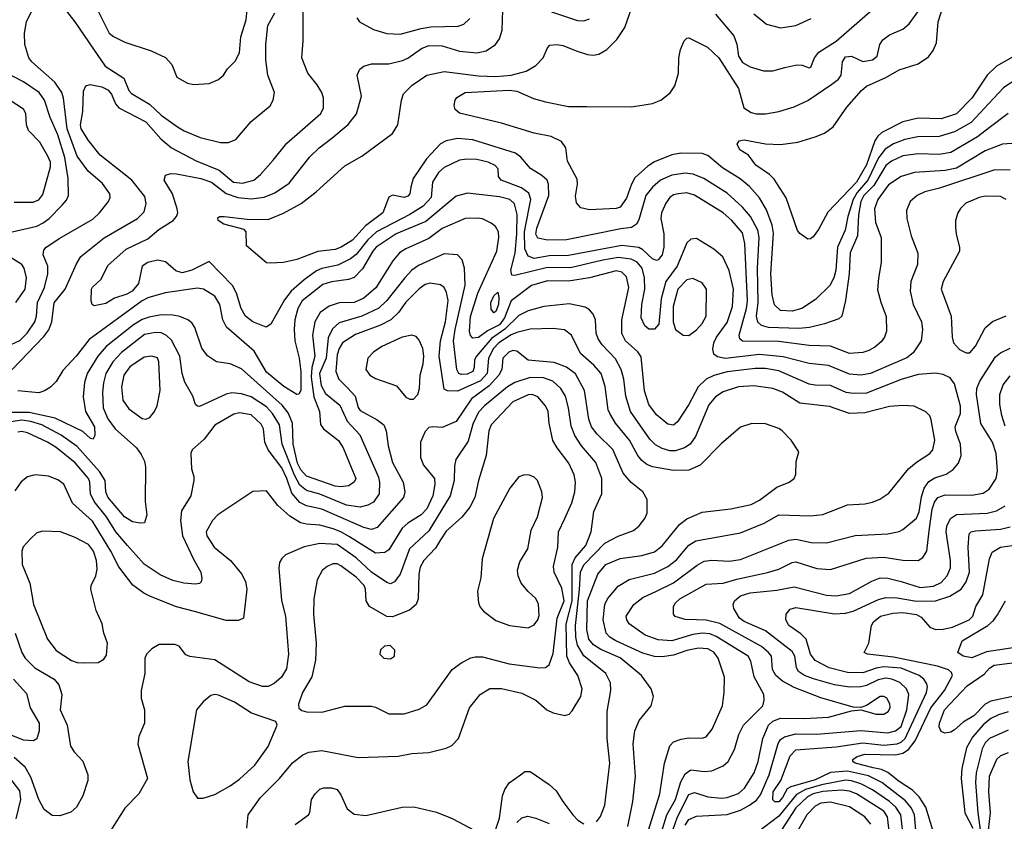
# Model space of a CAD drawing. Extents: x 997026 to 1115308, y 536381 to 619039.
# Tile 435 of 484: x 1089145 to 1094295, y 554691 to 558885. Entities that reach past the tile are written whole.
import ezdxf

# ---------------------------------------------------------------- set-up
doc = ezdxf.new("R2010")
doc.units = 0

msp = doc.modelspace()

# ---------------------------------------------------------------- linework, layer by layer
at = {"layer": '0CON20XD'}
for points in [[(1089033.4, 557156.6), (1089145, 557207.5), (1089184, 557246), (1089223.7, 557305), (1089232.6, 557335), (1089237.1, 557405), (1089274.2, 557485), (1089291.3, 557555), (1089291.3, 557595), (1089268.2, 557655), (1089270.1, 557679.9), (1089283.5, 557695), (1089355, 557743.2), (1089527.5, 557842.5), (1089562.1, 557875), (1089610, 557935), (1089617.9, 557955), (1089615.4, 557975), (1089577.8, 558027.8), (1089502.6, 558092.6), (1089445, 558172.1), (1089392.7, 558315), (1089373.7, 558475), (1089365.2, 558505.2), (1089328.3, 558558.3), (1089208.2, 558665), (1089192.9, 558685), (1089171.5, 558755), (1089169.5, 558815), (1089179.5, 558875), (1089235, 558984)], [(1089105.5, 557055), (1089271.4, 557228.6), (1089296.7, 557263.3), (1089313.4, 557305), (1089325, 557404.3), (1089383.2, 557475), (1089442, 557608), (1089465, 557645.6), (1089586.7, 557743.3), (1089760.8, 557845), (1089795, 557880), (1089806.2, 557923.8), (1089799.9, 557959.9), (1089731.8, 558045), (1089688.7, 558078.7), (1089566.3, 558176.3), (1089505, 558252.9), (1089466.6, 558315), (1089463.6, 558335), (1089474.3, 558405), (1089478.8, 558511.2), (1089491.4, 558538.6), (1089513.1, 558546.9), (1089575, 558533.7), (1089605, 558518.8), (1089624.2, 558495), (1089645.6, 558445.6), (1089663.6, 558425), (1089805, 558350.5), (1089882.5, 558262.5), (1089939.6, 558215), (1090066.9, 558146.9), (1090187.5, 558097.5), (1090262.2, 558035), (1090310.4, 558029.6), (1090369.4, 558045), (1090404.5, 558075), (1090469.7, 558150.2), (1090541.2, 558238.8), (1090720.5, 558395), (1090733.6, 558425), (1090734.5, 558475), (1090725.3, 558505.3), (1090701.5, 558545), (1090652.2, 558605), (1090620.5, 558685), (1090626.9, 558775), (1090627.1, 558955)], [(1089370.9, 558955), (1089432.7, 558875), (1089530.5, 558730.5), (1089591.7, 558641.7), (1089689.1, 558579.1), (1089716.2, 558515), (1089729.4, 558499.4), (1089824, 558444), (1089885, 558386.2), (1089970.6, 558325), (1090005, 558303.1), (1090088.3, 558268.3), (1090195, 558243.3), (1090237.6, 558242.4), (1090275, 558259.2), (1090355, 558352.9), (1090454, 558435), (1090470.8, 558465), (1090477.1, 558505), (1090442.9, 558595), (1090431.8, 558675), (1090431.4, 558755), (1090442.2, 558855), (1090479.4, 558920.6)], [(1089550.5, 558940.5), (1089613.5, 558815), (1089635, 558796.7), (1089695, 558767.8), (1089832, 558722), (1089907.8, 558687.8), (1089941.3, 558651.3), (1089967.1, 558585), (1090022.6, 558552.6), (1090055, 558546.9), (1090135, 558550.8), (1090185, 558572), (1090211.2, 558595), (1090231.2, 558628.8), (1090271.7, 558668.3), (1090295, 558712.5), (1090300.8, 558795), (1090328.9, 558885), (1090335.7, 558955)], [(1094315, 558394.6), (1094215, 558319.1), (1094155, 558272.9), (1094015, 558190), (1093955, 558179.5), (1093845, 558183.3), (1093765, 558172.5), (1093705, 558145.7), (1093675, 558122.7), (1093611.8, 558018.2), (1093560.6, 557965), (1093545.1, 557934.9), (1093533.1, 557865), (1093527.4, 557755), (1093488.4, 557665), (1093482.8, 557555), (1093464, 557416), (1093445.8, 557335), (1093428.9, 557321.1), (1093355, 557294.6), (1093275.2, 557274.8), (1093220.2, 557270.2), (1093061.2, 557275), (1093025.2, 557285.2), (1093005, 557303.6), (1092998.8, 557335), (1093007.5, 557405), (1093003.5, 557585), (1093012.6, 557745), (1093005.2, 557785), (1092967.6, 557855), (1092925.9, 557905), (1092845, 557978.1), (1092722.5, 558055), (1092667.8, 558077.8), (1092625, 558082.5), (1092555, 558072.2), (1092497.3, 558045), (1092455, 558009.6), (1092419.5, 557965), (1092382.4, 557837.6), (1092370.5, 557815), (1092345, 557797.9), (1092289.6, 557790.4), (1092005, 557734.3), (1091905, 557731.1), (1091855, 557741.5), (1091845, 557762.5), (1091848.9, 557795), (1091913.2, 557965), (1091911.5, 558025), (1091903.8, 558045), (1091875, 558070.4), (1091816.4, 558106.4), (1091766.8, 558166.8), (1091737.7, 558187.7), (1091515, 558257.5), (1091435, 558264), (1091375, 558250.8), (1091345, 558235.5), (1091272.3, 558157.7), (1091203.4, 558055), (1091190.2, 558009.8), (1091185.5, 557975), (1091175, 557961.5), (1091155, 557955.5), (1091095, 557967.7), (1091075, 557956.4), (1091044.7, 557875), (1090952.9, 557807.2), (1090885, 557732.3), (1090825.5, 557695), (1090795, 557682.7), (1090705, 557672.1), (1090595, 557631.2), (1090525, 557615.7), (1090455, 557611.2), (1090435, 557613.8), (1090331.7, 557701.7), (1090330, 557775), (1090318.3, 557788.3), (1090212.5, 557815), (1090182.5, 557835), (1090181.7, 557848.3), (1090190, 557855), (1090214.1, 557855.9), (1090335, 557842), (1090445, 557840.8), (1090525, 557872.9), (1090617.1, 557922.9), (1090695, 557985.5), (1090845, 558121.1), (1090935, 558171.5), (1091095, 558289.5), (1091121.8, 558335), (1091142.3, 558465), (1091152.9, 558497.1), (1091197.2, 558542.8), (1091274.2, 558595.8), (1091365, 558614.6), (1091545, 558591), (1091635, 558588.4), (1091715.6, 558594.4), (1091793.3, 558616.7), (1091844, 558645), (1091882, 558685), (1091905, 558737.5), (1091918.3, 558751.7), (1091954.2, 558755.8), (1091985, 558750), (1092060.9, 558720.9), (1092115, 558702.5), (1092145, 558700), (1092174.1, 558705.9), (1092215, 558728.8), (1092267.9, 558782.1), (1092309.4, 558845), (1092348.8, 558955)], [(1090776.7, 558265), (1090863.3, 558336.7), (1090906.9, 558393.1), (1090931.9, 558485), (1090910.6, 558595), (1090923.8, 558626.2), (1090945, 558642.9), (1090985.4, 558654.6), (1091075, 558654.7), (1091147.8, 558672.2), (1091175.2, 558684.8), (1091245.6, 558735), (1091285, 558750.9), (1091355, 558748.2), (1091445, 558720), (1091535, 558712.1), (1091585, 558722.7), (1091632.9, 558755), (1091653.9, 558786.1), (1091668.8, 558831.2), (1091671.2, 558935)], [(1094211.8, 558445), (1094121.9, 558348.1), (1094035, 558298.6), (1093955, 558274.3), (1093843.3, 558273.3), (1093775, 558258.8), (1093715, 558236.5), (1093671.9, 558208.1), (1093637, 558163), (1093580.5, 558045), (1093525, 557980.4), (1093504.9, 557945), (1093476.2, 557855), (1093462.8, 557785), (1093423, 557695), (1093414.1, 557575), (1093403, 557535), (1093382.8, 557495), (1093307.8, 557422.2), (1093235.6, 557374.4), (1093185, 557360), (1093125, 557363.2), (1093093.2, 557393.2), (1093081.1, 557445), (1093073.6, 557555), (1093087.9, 557767.9), (1093080.5, 557810.5), (1093050.9, 557890.9), (1093013.6, 557953.6), (1092962.9, 558012.9), (1092913, 558053), (1092821.1, 558111.1), (1092745, 558174.6), (1092715, 558185.4), (1092603.5, 558186.5), (1092555, 558178), (1092465, 558142.2), (1092430.5, 558119.5), (1092362.6, 558057.4), (1092344.7, 558025), (1092318.7, 557951.3), (1092285, 557905.3), (1092265, 557897.6), (1092125, 557890.9), (1092080.5, 557900.5), (1092056.8, 557926.8), (1092051.7, 557961.7), (1092062.5, 558025), (1092060.7, 558050.7), (1092010, 558145), (1092001.5, 558215), (1091978.4, 558248.4), (1091925, 558273.5), (1091835, 558291.7), (1091664.7, 558344.7), (1091445, 558396.7), (1091422.9, 558415), (1091417, 558437), (1091421.9, 558465), (1091431.4, 558478.6), (1091474.7, 558505.3), (1091705, 558516.6), (1091745, 558510.6), (1091832.8, 558472.8), (1091895, 558455.2), (1092015, 558430.9), (1092111.4, 558431.4), (1092345, 558429.3), (1092455, 558447.1), (1092498.9, 558465), (1092546.4, 558503.6), (1092570.9, 558539.1), (1092591.2, 558605), (1092592.9, 558685), (1092601.4, 558728.6), (1092620.8, 558775), (1092635, 558788.8), (1092645, 558790), (1092742, 558742), (1092802.5, 558685), (1092905.4, 558525), (1092933.1, 558425), (1092970.5, 558400.5), (1092996.3, 558393.7), (1093045, 558393.1), (1093115, 558405.4), (1093195, 558430), (1093267.6, 558462.4), (1093392.5, 558547.5), (1093427.1, 558575), (1093441.5, 558595), (1093449.2, 558665), (1093465, 558690.4), (1093495, 558695.4), (1093555, 558666.9), (1093605, 558676.2), (1093629.4, 558695), (1093643.1, 558755), (1093660.2, 558779.8), (1093695, 558805.4), (1093764.2, 558835.8), (1093796.8, 558863.2), (1093856.5, 558945)], [(1091927.1, 558927.1), (1092061.8, 558881.8), (1092095, 558878.8), (1092125, 558889.7)], [(1092783.5, 558915), (1092880.1, 558800.1), (1092896.7, 558756.7), (1092905.3, 558695), (1092925, 558661.1), (1092965, 558638.9), (1093035, 558617.1), (1093085, 558617.1), (1093147.5, 558635), (1093208.9, 558648.9), (1093237.4, 558647.4), (1093275, 558633.8), (1093282.3, 558637.7), (1093301.8, 558685), (1093325.2, 558714.8), (1093415, 558772.8), (1093605, 558938.6)], [(1094375, 558710), (1094255, 558642.5), (1094205.2, 558594.8), (1094125.9, 558475), (1094045, 558392.3), (1093965, 558366.1), (1093845, 558370.3), (1093765, 558351.8), (1093654.8, 558295.2), (1093633.3, 558276.7), (1093618.4, 558251.6), (1093575, 558125.9), (1093521.4, 558035), (1093372.5, 557877.5), (1093323.1, 557786.9), (1093295, 557748.8), (1093281.7, 557738.3), (1093266.4, 557736.4), (1093225, 557766.2), (1093212.6, 557782.6), (1093153.2, 557953.2), (1093091.6, 558051.6), (1093066.1, 558076.1), (1092995.5, 558125), (1092956.7, 558176.7), (1092911.9, 558205), (1092896.9, 558235), (1092908.8, 558251.2), (1092935, 558256.2), (1093045, 558236.4), (1093125, 558232.5), (1093215.3, 558244.7), (1093305, 558272.5), (1093355, 558292.2), (1093400.6, 558325), (1093471.9, 558428.1), (1093548.5, 558515), (1093575, 558537.1), (1093675, 558582.3), (1093745, 558622.2), (1093845.2, 558654.8), (1093898.7, 558691.3), (1093922.3, 558725), (1093939.6, 558765), (1093948.8, 558875), (1093975, 558955.6)], [(1092985, 558915.5), (1093051.7, 558861.7), (1093125, 558842.5), (1093205, 558854.5), (1093285, 558892.2)], [(1090907.5, 558895), (1090922, 558875), (1090995, 558834.4), (1091065, 558812.7), (1091135, 558810.4), (1091245, 558840.2), (1091295, 558847.6), (1091438.5, 558851.5), (1091467.6, 558862.4), (1091499.1, 558890.9)], [(1089105, 557775.6), (1089235, 557805.9), (1089268.1, 557821.9), (1089298.8, 557845), (1089366.7, 557915), (1089388.8, 557941.2), (1089399.5, 557965), (1089398.2, 558055), (1089381.3, 558165), (1089345, 558283.6), (1089304.3, 558374.3), (1089274.8, 558464.8), (1089246.1, 558505), (1089165, 558560.8), (1089063.2, 558613.2)], [(1094335, 558558), (1094290.7, 558529.3), (1094211.8, 558445)], [(1089115, 557930), (1089215, 557930.4), (1089245, 557943.2), (1089265, 557971.4), (1089306, 558115), (1089305, 558140), (1089292.1, 558172.1), (1089249.5, 558245), (1089191.5, 558305), (1089180, 558335), (1089176.7, 558395), (1089165, 558417.1), (1089095, 558462.5)], [(1094385, 558240.9), (1094285, 558233.3), (1094195, 558200), (1094045, 558109), (1093985, 558096.7), (1093825, 558086.2), (1093755, 558064.7), (1093689.3, 558020.7), (1093634.1, 557945), (1093616, 557895), (1093621.2, 557825), (1093650.5, 557745), (1093650.5, 557615), (1093636.1, 557533.9), (1093632.2, 557472.2), (1093648.3, 557408.3), (1093676.8, 557333.2), (1093678.5, 557255), (1093668.9, 557225), (1093650.2, 557199.8), (1093618, 557172), (1093585.8, 557154.2), (1093555, 557143.9), (1093485, 557138.8), (1093385, 557177.5), (1093275, 557180.6), (1093115, 557202), (1092925, 557203.5), (1092911.2, 557215), (1092908, 557235), (1092946, 557374), (1092951.9, 557415), (1092938.3, 557715), (1092925, 557770.5), (1092868.9, 557835), (1092825, 557875.3), (1092675, 557966.6), (1092635, 557980), (1092590, 557975), (1092565, 557968.7), (1092544.6, 557955), (1092523.8, 557925), (1092501.2, 557875), (1092498.5, 557845), (1092513.5, 557765), (1092514.8, 557695.2), (1092505, 557655.6), (1092485, 557629.1), (1092475, 557626.2), (1092455, 557634), (1092405, 557681.4), (1092383.9, 557693.9), (1092295, 557704.8), (1092015, 557652.5), (1091915, 557650.3), (1091835, 557636.8), (1091805, 557648.9), (1091786.4, 557686.4), (1091785.5, 557775), (1091807.3, 557892.7), (1091818.7, 557945), (1091808.2, 557978.2), (1091769.5, 558005), (1091663.1, 558045), (1091649.4, 558065), (1091646.7, 558105), (1091632.6, 558122.6), (1091595, 558139.6), (1091535, 558154), (1091483.6, 558156.4), (1091445, 558150.4), (1091365, 558112.2), (1091334.6, 558085.4), (1091304.3, 558035), (1091296.2, 557955), (1091255, 557909.8), (1091185.5, 557865.5), (1091011.7, 557775), (1090965, 557732.8), (1090905, 557657), (1090875.6, 557634.4), (1090809.6, 557600.4), (1090725, 557583.5), (1090698, 557572), (1090632.7, 557525), (1090564.7, 557465), (1090529.8, 557420.2), (1090457.7, 557292.3), (1090434.1, 557275.9), (1090365, 557303.8), (1090325.4, 557335), (1090303.8, 557373.8), (1090278.8, 557455), (1090258.4, 557495), (1090135, 557620), (1090044.3, 557575), (1089995, 557560.8), (1089961, 557571), (1089908, 557618), (1089865, 557626.5), (1089814.2, 557615), (1089785.5, 557595), (1089765.9, 557505), (1089733.3, 557465), (1089705, 557449.2), (1089640.9, 557429.1), (1089595, 557400), (1089535, 557388), (1089524.5, 557394.5), (1089518.1, 557415), (1089520.6, 557475), (1089525, 557486), (1089571.4, 557528.6), (1089605, 557599.5), (1089701.5, 557685), (1089815, 557738.2), (1089872.2, 557787.8), (1089947.3, 557835), (1089964.6, 557855), (1089971.2, 557875), (1089969.2, 557895), (1089944.7, 557974.7), (1089900, 558045), (1089907.5, 558072.5), (1089935, 558080.6), (1089965, 558079.2), (1090092.9, 558055), (1090148.2, 558035), (1090225, 557975.2), (1090285, 557955.2), (1090355, 557947.4), (1090423.1, 557956.9), (1090479.7, 557980.3), (1090555, 558030.4), (1090662.6, 558167.4), (1090710.5, 558215), (1090776.7, 558265)], [(1094325, 558098.2), (1094245, 558099.3), (1093955.6, 558004.4), (1093880, 557985), (1093838.6, 557965), (1093803.3, 557935), (1093783, 557887), (1093785.4, 557845), (1093808.2, 557755), (1093843.4, 557663.4), (1093840.5, 557605), (1093806.1, 557515), (1093802.5, 557465), (1093818.5, 557395), (1093862.2, 557305), (1093866.9, 557265), (1093859.5, 557205), (1093818.3, 557141.7), (1093785, 557116.8), (1093675, 557068.3), (1093595, 557034.7), (1093545, 557025.2), (1093485, 557030.8), (1093375, 557075.3), (1093275, 557086.9), (1093137.9, 557122.1), (1093015, 557133.8), (1092835, 557113.1), (1092795, 557121.5), (1092775.7, 557135), (1092770.9, 557160.9), (1092774.7, 557195), (1092789.7, 557225), (1092845, 557301.2), (1092873.7, 557385), (1092878.4, 557475), (1092855, 557572.5), (1092821.9, 557645), (1092775, 557684.4), (1092685, 557740), (1092655, 557736.9), (1092635, 557717.1), (1092584.3, 557595), (1092523.7, 557516.3), (1092500.5, 557425), (1092487.5, 557292.5), (1092465, 557265.4), (1092436.4, 557266.4), (1092413.9, 557283.9), (1092395.9, 557325), (1092399.7, 557395), (1092413.9, 557476.1), (1092412.7, 557535), (1092400.9, 557585), (1092375, 557617.2), (1092342.4, 557632.4), (1092275, 557640.6), (1092195, 557627.9), (1092025, 557587.5), (1091905, 557589.2), (1091735, 557547.8), (1091718.3, 557548.3), (1091713.1, 557575), (1091737, 557663), (1091744.9, 557765.1), (1091746.8, 557866.8), (1091732.2, 557922.2), (1091708.1, 557945), (1091655, 557959), (1091487.1, 557977.1), (1091428.3, 557961.7), (1091269.9, 557830.1), (1091114.6, 557765), (1091009.4, 557695), (1090991.6, 557675), (1090937.6, 557582.4), (1090895, 557536.4), (1090865, 557525.9), (1090775.8, 557514.2), (1090730.1, 557499.9), (1090622.1, 557415), (1090600, 557375), (1090584.4, 557315), (1090580.2, 557265), (1090584, 557205), (1090605.8, 557115), (1090615.2, 557045), (1090614.6, 556945.4), (1090605, 556926), (1090595, 556924.4), (1090526.1, 556966.1), (1090435, 557040.4), (1090371.4, 557151.4), (1090226.6, 557276.6), (1090207.8, 557315), (1090192.2, 557395), (1090165, 557438.2), (1090105.8, 557475), (1090075, 557480.9), (1089905, 557455.8), (1089815, 557429.6), (1089785, 557414.3), (1089507.3, 557212.7), (1089440, 557125), (1089369.6, 557050.4), (1089335, 556992.5), (1089305, 556962.9), (1089275, 556943.1), (1089245, 556933.5), (1089135, 556943.6)], [(1094304, 557945), (1094275, 557961.1), (1094195, 557961.5), (1094163.8, 557955), (1094094, 557925), (1094065, 557897.5), (1094051.9, 557875), (1094039.4, 557835), (1094039.1, 557799.1), (1094042.6, 557762.6), (1094061.4, 557695), (1094060.6, 557675), (1093975.8, 557515.8), (1093964.5, 557475), (1094016.8, 557335), (1094022.3, 557225), (1094029.1, 557195), (1094059.8, 557159.8), (1094095, 557141.9)], [(1092501.7, 554635), (1092529.2, 554725), (1092575.4, 554805), (1092602.8, 554897.2), (1092625, 554939.2), (1092655, 554960.4), (1092725, 554952.3), (1092764.7, 554955.3), (1092825, 554980.9), (1092850.5, 555005), (1092882.8, 555067.2), (1092906.9, 555145), (1092931.5, 555195), (1093031.8, 555295), (1093038.2, 555325), (1093036.4, 555355), (1092986.5, 555446.5), (1092968.5, 555528.5), (1092956, 555555), (1092788.2, 555658.2), (1092755, 555671.6), (1092714.8, 555675.2), (1092665, 555668.4), (1092555, 555635.2), (1092485, 555641), (1092416.9, 555665), (1092333.1, 555725), (1092320, 555745), (1092317.8, 555765), (1092357.8, 555825), (1092405, 555862.7), (1092475, 555895.8), (1092565, 555939.2), (1092688.1, 556031.9), (1092725, 556051.8), (1092765, 556058.4), (1092855, 556052.4), (1092915, 556060.3), (1093167.5, 556162.5), (1093205, 556167.3), (1093285, 556149.4), (1093365, 556148), (1093515, 556186), (1093685, 556195.4), (1093745, 556207.3), (1093765, 556217.5), (1093835, 556276.5), (1093849, 556311), (1093861.3, 556388.7), (1093876.5, 556433.5), (1093900.8, 556469.2), (1093931.9, 556488.1), (1093991.7, 556508.3), (1094028.1, 556531.9), (1094055.4, 556564.6), (1094068.9, 556605), (1094065.5, 556665), (1094040.6, 556730.6), (1094037.8, 556755), (1094065.6, 556824.4), (1094066.2, 556863.8), (1094035, 556980), (1094011.7, 557011.7), (1093975, 557028.2), (1093935, 557036.2), (1093845, 557028.2), (1093755, 557003.1), (1093575, 556931), (1093505, 556928.9), (1093468.6, 556935), (1093385, 556971.7), (1093305, 556972.6), (1093275, 556978.8), (1093115, 557047.7), (1093045, 557060.4), (1092991.1, 557061.1), (1092845, 557042.9), (1092775, 557024.3), (1092735, 557005.3), (1092694.2, 556965), (1092645, 556872.5), (1092585, 556780.6), (1092565, 556763.5), (1092535, 556769.5), (1092475, 556817.5), (1092435, 556871.9), (1092413.7, 556943.7), (1092395, 557121.9), (1092378.3, 557148.3), (1092313.2, 557205), (1092294.3, 557244.3), (1092294.2, 557315), (1092330.7, 557485), (1092319.4, 557539.4), (1092295.2, 557565.2), (1092265, 557570.8), (1092124.8, 557535.2), (1092015, 557517), (1091905, 557519.6), (1091822.1, 557495), (1091715, 557413.8), (1091681.3, 557325), (1091655, 557289.3), (1091591.7, 557258.3), (1091545, 557221.9), (1091515, 557218.8), (1091502.5, 557232.5), (1091496.8, 557255), (1091502.5, 557332.5), (1091540.6, 557455), (1091641.1, 557675), (1091651.8, 557745), (1091648.5, 557775), (1091632.8, 557802.8), (1091610.7, 557820.7), (1091565, 557843.5), (1091537, 557847), (1091474.4, 557844.4), (1091355, 557793.6), (1091285, 557741.4), (1091165, 557687.1), (1091131.2, 557665), (1091096, 557624), (1091008.3, 557481.7), (1090945, 557427.8), (1090895, 557405.8), (1090815, 557404.1), (1090762.7, 557387.3), (1090716.5, 557353.5), (1090687.8, 557305), (1090675.8, 557235), (1090688.8, 557125), (1090672, 557065), (1090669.4, 557015), (1090682.8, 556912.8), (1090713.7, 556835), (1090717.6, 556767.6), (1090734.6, 556745), (1090813.1, 556683.1), (1090836.5, 556645), (1090868.4, 556568.4), (1090902.3, 556485), (1090894.5, 556465), (1090865, 556447.2), (1090825, 556440.5), (1090795, 556444), (1090645, 556497.3), (1090615, 556529.4), (1090597.4, 556565), (1090574.4, 556665), (1090571.2, 556775), (1090548.5, 556828.5), (1090518, 556868), (1090305, 557058.2), (1090245, 557084.6), (1090174.5, 557094.5), (1090126.8, 557126.8), (1090097.1, 557167.1), (1090060.5, 557275), (1090045, 557298.6), (1090024.7, 557314.7), (1089983, 557333), (1089945, 557340), (1089885, 557341.4), (1089821.7, 557328.3), (1089785, 557316.2), (1089740.5, 557289.5), (1089597.8, 557175), (1089554.2, 557125), (1089497.1, 557035), (1089483.7, 556986.3), (1089477.1, 556912.9), (1089488.4, 556835), (1089535.8, 556755), (1089538.3, 556711.7), (1089528.7, 556691.3), (1089515, 556694.4), (1089475, 556731.1), (1089330.9, 556800.9), (1089195, 556830.3), (1089095, 556830.5)], [(1092433.7, 554645), (1092493.9, 554835), (1092517.3, 554995), (1092545, 555085.8), (1092565, 555106.9), (1092605, 555120.9), (1092645, 555127.7), (1092715, 555125.6), (1092735, 555132.9), (1092766.3, 555173.7), (1092821.1, 555295), (1092830, 555365), (1092830.9, 555445), (1092798.4, 555545), (1092775, 555575.8), (1092743.7, 555593.7), (1092695, 555596.5), (1092634.3, 555585), (1092565, 555560.2), (1092505, 555551.7), (1092465, 555552.7), (1092405, 555571.4), (1092262.9, 555635), (1092231.2, 555655), (1092212.8, 555675), (1092197.2, 555745), (1092205.3, 555825), (1092219.7, 555855), (1092275, 555921.5), (1092333.3, 555956.7), (1092465, 555990.2), (1092535, 556024.2), (1092580.6, 556059.4), (1092645, 556136.9), (1092681.7, 556158.3), (1092915, 556200), (1093039, 556251), (1093115, 556295.4), (1093279.8, 556290.2), (1093345, 556296.5), (1093475, 556346.5), (1093565, 556351.5), (1093605, 556361.5), (1093643.7, 556376.3), (1093691.1, 556408.9), (1093793.3, 556535), (1093835, 556570), (1093906, 556615), (1093921.4, 556635), (1093931.8, 556685), (1093911.7, 556791.7), (1093905, 556812.5), (1093884.1, 556834.1), (1093823, 556863), (1093765, 556867.5), (1093695, 556861.1), (1093565, 556827.8), (1093485, 556824.1), (1093380.9, 556860.9), (1093225, 556878.5), (1093135, 556936), (1093085, 556956.4), (1092985, 556970.3), (1092905, 556965.3), (1092825, 556938.7), (1092785, 556911.5), (1092749.9, 556870.1), (1092679.4, 556705), (1092652.1, 556665), (1092621.4, 556645), (1092575, 556630.2), (1092545, 556630.2), (1092505, 556641.4), (1092471.2, 556661.2), (1092440.2, 556690.2), (1092339.5, 556835), (1092315.8, 556915), (1092304.7, 557005), (1092290.8, 557055), (1092261, 557111), (1092190.8, 557185), (1092170, 557215), (1092160, 557245), (1092156.5, 557315), (1092144.6, 557344.6), (1092125, 557367.5), (1092102, 557382), (1092019.4, 557399.4), (1091886.7, 557385), (1091805, 557361.6), (1091755, 557337.6), (1091683.2, 557266.8), (1091611.9, 557218.1), (1091534.1, 557125), (1091523.2, 557105), (1091522.3, 557065), (1091514.5, 557045), (1091485, 557030), (1091455, 557028.6), (1091441.5, 557035), (1091430.8, 557055), (1091414.5, 557205), (1091422.6, 557265), (1091475.7, 557495.7), (1091471.2, 557585), (1091458.5, 557628.5), (1091435, 557655.8), (1091365, 557660.4), (1091230.2, 557599.8), (1091195.4, 557575), (1091158.7, 557535), (1091065, 557416), (1091023.5, 557376.5), (1090935, 557334), (1090815, 557298.6), (1090781.5, 557268.5), (1090759, 557221), (1090747.6, 557115), (1090712.9, 557035), (1090721.5, 556971.5), (1090745, 556930.3), (1090818.9, 556868.9), (1090858.2, 556785), (1090923, 556713), (1091021.1, 556491.1), (1091027.6, 556465), (1091024.7, 556405), (1090995, 556360.8), (1090965.8, 556345), (1090925, 556334.7), (1090854.5, 556344.5), (1090715, 556403.4), (1090645, 556422.6), (1090610.6, 556450.6), (1090582.1, 556502.1), (1090517.6, 556665), (1090503.2, 556765), (1090467.7, 556825), (1090435, 556860), (1090355, 556912.3), (1090305, 556927.3), (1090255, 556932.4), (1090225, 556926), (1090085, 556861.2), (1090075, 556863.3), (1090065, 556872.5), (1090050, 556915), (1090009, 556989), (1089995.3, 557035), (1089981.6, 557125), (1089938.4, 557208.4), (1089913.2, 557233.2), (1089885, 557247.4), (1089855, 557248.4), (1089797.7, 557237.7), (1089676.7, 557143.4), (1089631.2, 557095), (1089595.7, 557035), (1089582.4, 556985), (1089577.8, 556935), (1089581.1, 556855), (1089605, 556797.3), (1089643.9, 556745), (1089755.2, 556645.2), (1089780.8, 556610.8), (1089797.5, 556575), (1089803.1, 556545), (1089800.9, 556365), (1089809.4, 556295), (1089797.1, 556252.9), (1089775, 556250.8), (1089735, 556258.8), (1089693.2, 556285), (1089605, 556386.4), (1089595.3, 556414.7), (1089591.7, 556475), (1089562.2, 556522.2), (1089445, 556652.5), (1089361.7, 556711.7), (1089260.7, 556765), (1089202.7, 556782.7), (1089155, 556789.8), (1089075, 556777.4)], [(1089123.8, 557405), (1089172.6, 557475), (1089180, 557535), (1089168, 557585), (1089155.4, 557605), (1089081.7, 557651.7)], [(1092645, 557232.7), (1092685, 557262.1), (1092715.4, 557295), (1092735.4, 557335), (1092737.5, 557475), (1092715, 557507.8), (1092665, 557531.8), (1092635, 557523.8), (1092587.1, 557475), (1092562.2, 557385), (1092563.3, 557305), (1092574.7, 557264.7), (1092615, 557234.5), (1092645, 557232.7)], [(1091555, 556996.3), (1091435, 556942.6), (1091382.7, 556942.7), (1091365, 556952), (1091338, 557125), (1091345.2, 557205), (1091371.6, 557305), (1091386.2, 557416.2), (1091377.2, 557457.2), (1091364.2, 557484.2), (1091345, 557497.9), (1091292.6, 557507.4), (1091265, 557500), (1091235, 557477.7), (1091165, 557408.2), (1091126.2, 557353.8), (1091085.2, 557314.8), (1091032.7, 557287.3), (1090901.2, 557238.8), (1090833.2, 557195), (1090815.2, 557164.8), (1090805, 557132.5), (1090798.1, 557045), (1090814.4, 557004.4), (1090859.7, 556959.7), (1090900, 556915), (1090915, 556856), (1090925, 556840.4), (1091015, 556792.5), (1091048.8, 556765), (1091061.2, 556735), (1091072.2, 556655), (1091095, 556569.2), (1091150.7, 556465), (1091158.5, 556415), (1091152.3, 556385), (1091015, 556228.2), (1090985, 556217.8), (1090945, 556228.4), (1090725, 556324), (1090645, 556342), (1090609.5, 556359.5), (1090567.9, 556407.9), (1090541.9, 556485), (1090515, 556540.8), (1090445, 556635.6), (1090426.7, 556675), (1090420, 556745), (1090408.6, 556768.6), (1090355, 556818), (1090295, 556828.9), (1090265, 556821.8), (1090165, 556763.8), (1090109.1, 556690.9), (1090046.7, 556635), (1090040, 556615), (1090043.8, 556535), (1090055.8, 556495.8), (1090056, 556475), (1090039.2, 556395), (1089990.5, 556315), (1089985.4, 556264.6), (1089996.9, 556185), (1090053, 556063), (1090091.4, 555995), (1090097.7, 555962.3), (1090093.8, 555945), (1090085, 555936.2), (1090065, 555931.9), (1090003.3, 555936.7), (1089945, 555951.8), (1089880.3, 555980.3), (1089795, 556036.9), (1089708.4, 556135), (1089648.1, 556205), (1089598.3, 556285), (1089533.9, 556365), (1089514.7, 556405), (1089512.1, 556465), (1089505, 556484.4), (1089435, 556566.9), (1089335, 556647.5), (1089290.9, 556675), (1089185, 556724.3), (1089155, 556730.8), (1089135, 556727.6)], [(1091625, 557350.8), (1091610.7, 557370.7), (1091609.7, 557405), (1091625, 557441.4), (1091645, 557460), (1091651.5, 557431.5), (1091649.6, 557395), (1091635, 557358.6), (1091625, 557350.8)], [(1094095, 557141.9), (1094115, 557143.1), (1094145, 557177.8), (1094195, 557272.9), (1094233.4, 557306.6), (1094305, 557336.5)], [(1092326.5, 554663.5), (1092352, 554795), (1092365.3, 554925), (1092353, 555097), (1092361.8, 555165), (1092385, 555218), (1092448, 555295), (1092460, 555345), (1092448, 555385), (1092397.1, 555455), (1092285, 555546.3), (1092185, 555591), (1092145.4, 555615.4), (1092121.3, 555645), (1092110.5, 555695), (1092115.5, 555845), (1092169.6, 555985), (1092210.9, 556035), (1092285, 556066.2), (1092398.8, 556081.2), (1092465, 556100.9), (1092505, 556131.8), (1092595.6, 556244.4), (1092635, 556273.2), (1092715, 556308.9), (1092865, 556326.2), (1092970.8, 556349.2), (1093015, 556371.8), (1093105, 556440), (1093168.8, 556465), (1093196.2, 556485), (1093203.8, 556505), (1093206.4, 556573.6), (1093220, 556625), (1093180.8, 556685), (1093133.7, 556733.7), (1093115, 556746.9), (1093045, 556770.6), (1092975, 556772.9), (1092915, 556754.3), (1092813.4, 556666.6), (1092704.7, 556555.3), (1092645, 556527.7), (1092565, 556526.9), (1092455, 556546.3), (1092425, 556558.4), (1092398.5, 556578.5), (1092377.8, 556605), (1092335, 556686.2), (1092261.1, 556775), (1092231.2, 556825), (1092223.6, 556845), (1092206.8, 556966.8), (1092185.9, 557035), (1092148.1, 557078.1), (1092078.5, 557138.5), (1092030.3, 557235), (1091995, 557263.3), (1091935, 557269.2), (1091815.7, 557265.7), (1091745, 557249.1), (1091715, 557236.1), (1091650.4, 557195), (1091623, 557165), (1091597.1, 557115), (1091589.4, 557035), (1091555, 556996.3)], [(1091185, 556900), (1091205, 556900.8), (1091226.4, 556923.6), (1091235.6, 556955), (1091238.9, 557025), (1091255.4, 557085), (1091258, 557125), (1091252.7, 557165), (1091235, 557208.8), (1091218.7, 557228.7), (1091195, 557235.6), (1091145, 557223.8), (1091039.2, 557175), (1090995, 557146.5), (1090965.6, 557115), (1090955.6, 557055), (1090976.9, 557025), (1091005, 557008.7), (1091115, 556969.6), (1091165, 556910), (1091185, 556900)], [(1092561.9, 554645), (1092586, 554715), (1092645, 554832.2), (1092675, 554841.4), (1092745, 554819.2), (1092815, 554812.3), (1092846, 554815), (1092905, 554836.7), (1092936.1, 554865), (1092986.6, 554945), (1093007.8, 555005), (1093031.4, 555125), (1093061.8, 555195), (1093085, 555215.2), (1093125, 555230.6), (1093250.4, 555229.6), (1093375, 555236.4), (1093495, 555269.2), (1093545, 555274.4), (1093625, 555251.2), (1093665, 555251.3), (1093687.9, 555265), (1093697.8, 555285), (1093695.8, 555305.8), (1093680.6, 555335), (1093665, 555344.4), (1093645, 555343.5), (1093575, 555296.4), (1093545, 555287.5), (1093505, 555288.1), (1093335, 555337.4), (1093195, 555390.5), (1093133.9, 555423.9), (1093099.7, 555455), (1093083.1, 555485), (1093076.4, 555555), (1093061.8, 555575), (1093025, 555605.2), (1092806.4, 555726.4), (1092736.3, 555743.7), (1092684.2, 555745.8), (1092625, 555747.5), (1092572.7, 555762.7), (1092564.2, 555775), (1092564.5, 555815), (1092574.5, 555835), (1092597.5, 555855), (1092735, 555932), (1092825, 555936.6), (1092895, 555958.7), (1093056.1, 555993.9), (1093115, 556010.6), (1093185, 556045.3), (1093205, 556049.3), (1093315, 556014.7), (1093385, 556008.5), (1093572.6, 556067.4), (1093665, 556074.1), (1093765, 556056.9), (1093843.8, 556056.2), (1093868.5, 556071.5), (1093890, 556105), (1093901.7, 556211.7), (1093917.1, 556325), (1093929.5, 556360.5), (1093947.5, 556385), (1093985, 556398.8), (1094125, 556398.4), (1094185, 556408.5), (1094215, 556428.9), (1094252.5, 556485), (1094259.3, 556525), (1094252.8, 556615), (1094232.8, 556675), (1094172.7, 556772.7), (1094148.9, 556925), (1094151.5, 556955), (1094166.2, 556995), (1094249.2, 557120.8), (1094275, 557143.2), (1094325, 557166.7)], [(1092161.5, 554688.5), (1092183, 554717), (1092205, 554776.2), (1092231.3, 554995), (1092217.5, 555125), (1092217.1, 555265), (1092236, 555375), (1092235.4, 555415), (1092210.9, 555465), (1092095, 555556.9), (1092062.9, 555612.9), (1092054.1, 555655), (1092052.6, 555715), (1092073.5, 555903.5), (1092078.9, 555995), (1092095, 556033.6), (1092205, 556146.6), (1092275, 556183.2), (1092355, 556213.1), (1092385, 556237.5), (1092414.4, 556275), (1092426.2, 556303.8), (1092426.5, 556375), (1092405, 556414.3), (1092343.6, 556463.6), (1092302, 556512), (1092247.4, 556637.4), (1092165, 556716.8), (1092136.5, 556755), (1092122.1, 556795), (1092098.2, 556945), (1092051.9, 557031.9), (1092005, 557066.8), (1091941.2, 557091.2), (1091804.8, 557104.8), (1091745, 557150.7), (1091725, 557154.1), (1091702.9, 557145), (1091671.8, 557115), (1091666, 557055), (1091650.5, 557025), (1091600.6, 556969.4), (1091508.6, 556901.4), (1091427.6, 556782.4), (1091355, 556752.2), (1091305, 556755.8), (1091285, 556751.2), (1091265, 556730), (1091241.9, 556675), (1091241.1, 556595), (1091257.5, 556555), (1091314.6, 556485), (1091316.1, 556456.1), (1091305.6, 556395), (1091275, 556326.8), (1091244.5, 556295), (1091175, 556251.6), (1091145.8, 556224.2), (1091075, 556111.1), (1091055, 556098.2), (1091005, 556094.7), (1090869.6, 556179.6), (1090825, 556206.3), (1090785, 556221.1), (1090715, 556240), (1090645, 556245.3), (1090613.5, 556253.5), (1090557.5, 556287.5), (1090494.3, 556344.3), (1090435, 556420), (1090365, 556416), (1090180.6, 556295), (1090152.7, 556265), (1090119.5, 556205), (1090123.3, 556185), (1090162.5, 556125), (1090247.5, 556055), (1090305.3, 555985.3), (1090326.6, 555946.6), (1090332.9, 555905), (1090316, 555755), (1090288.9, 555741.1), (1090225, 555742.7), (1090058.3, 555788.3), (1089964.2, 555814.2), (1089828.1, 555868.1), (1089794.3, 555885), (1089736.9, 555926.9), (1089663, 556023), (1089621.1, 556105), (1089525, 556262), (1089420.8, 556355), (1089374.7, 556454.7), (1089345, 556477.5), (1089295, 556496.5), (1089225.7, 556504.3), (1089185, 556494), (1089151.7, 556468.3), (1089119.8, 556420.2)], [(1089805, 556795.6), (1089825, 556804.3), (1089850, 556835), (1089864.6, 556865.4), (1089879.3, 556945), (1089873.1, 557095), (1089865, 557115.7), (1089835, 557125.5), (1089795, 557119.6), (1089720.8, 557069.2), (1089690, 557025), (1089677.1, 556965), (1089684.7, 556895), (1089715, 556849.4), (1089785, 556799.4), (1089805, 556795.6)], [(1090333.1, 554655), (1090339.4, 554725), (1090404.5, 554815), (1090504.5, 554915), (1090572.1, 554997.9), (1090625, 555038.9), (1090657, 555053), (1090725, 555062.1), (1090915, 555025.5), (1091125, 555031.5), (1091195, 555046.4), (1091285, 555051.5), (1091375.4, 555074.6), (1091405, 555088), (1091440, 555125), (1091497.1, 555285), (1091554, 555355), (1091603.6, 555386.4), (1091665, 555386.2), (1091772.1, 555362.1), (1091845, 555325.5), (1091901.4, 555275), (1091935, 555258.9), (1091995.7, 555244.3), (1092018.9, 555251.1), (1092035, 555268.8), (1092080.6, 555345), (1092087.3, 555385), (1092063.8, 555455), (1092021.2, 555521.2), (1092007.2, 555555), (1092003.4, 555723.5), (1092035.1, 555845), (1092034, 556035), (1092050.6, 556069.4), (1092105.2, 556135), (1092133.2, 556205), (1092147, 556313), (1092189.6, 556405), (1092190, 556485), (1092158.8, 556568.8), (1092083.9, 556655), (1092049.2, 556709.2), (1092028.6, 556758.6), (1092014.7, 556855.3), (1091998.8, 556915), (1091975, 556956.2), (1091934.1, 556994.1), (1091885, 557011.6), (1091815, 557013.2), (1091735, 556987.5), (1091695.6, 556964.4), (1091575.5, 556864.5), (1091545, 556831.1), (1091515, 556769.5), (1091490.3, 556679.7), (1091425.8, 556584.2), (1091418.3, 556551.7), (1091416.8, 556475), (1091396.5, 556395), (1091285, 556210.7), (1091183.1, 556116.9), (1091134.8, 555985.2), (1091105.9, 555944.1), (1091085, 555934.4), (1091065, 555941.5), (1090985, 555994.3), (1090905, 556069.3), (1090805, 556138.8), (1090715, 556145.2), (1090632.2, 556127.8), (1090534.3, 556085.7), (1090515, 556066.7), (1090504, 556045), (1090500.8, 556015), (1090513.6, 555846.4), (1090535.3, 555765.3), (1090551.3, 555565), (1090540.7, 555489.3), (1090513.6, 555445), (1090475, 555412.3), (1090445, 555396.8), (1090415, 555396.8), (1090345, 555420.7), (1090165, 555536.2), (1090035, 555554.3), (1090012.9, 555562.9), (1089978.3, 555608.3), (1089957, 555617), (1089875, 555616), (1089835.9, 555594.1), (1089807.5, 555565), (1089800, 555545), (1089800, 555465), (1089780, 555375), (1089780, 555335), (1089797.5, 555275), (1089797.1, 555205), (1089768, 555135), (1089762.5, 555095), (1089814, 554915), (1089767.1, 554835), (1089695, 554760.8), (1089618.9, 554641.1)], [(1094299.3, 556759.3), (1094281.4, 556815), (1094271.3, 556871.3), (1094272.1, 556925), (1094288.2, 556975), (1094325, 557022.7)], [(1091075, 555253.1), (1091155, 555254.4), (1091235, 555278.6), (1091275, 555300.8), (1091406.9, 555485), (1091457.1, 555522.9), (1091505, 555546.2), (1091527.6, 555552.4), (1091565, 555551.8), (1091705, 555515.9), (1091865, 555493.6), (1091895, 555495.6), (1091915, 555510), (1091935, 555568.8), (1091956.2, 555755), (1091992.8, 555845), (1091981.2, 555911.2), (1091940.8, 555995), (1091936.2, 556025), (1091958.8, 556125), (1091963.8, 556205), (1091996.2, 556275), (1092032.2, 556357.8), (1092048.9, 556415), (1092052.7, 556465), (1092044.7, 556504.7), (1092017.7, 556565), (1091955.4, 556645), (1091933.2, 556683.2), (1091913.8, 556775), (1091908.9, 556835), (1091895.7, 556865.7), (1091855, 556912.1), (1091825, 556923.9), (1091805, 556922.7), (1091725, 556886.7), (1091611.2, 556765), (1091599.2, 556735), (1091584.2, 556605), (1091543.8, 556475), (1091526.1, 556385), (1091499.2, 556335), (1091457.8, 556282.2), (1091375, 556208.8), (1091345.5, 556164.5), (1091319.9, 556120.1), (1091258.4, 556055), (1091239.3, 556020.7), (1091231.9, 555985), (1091228.3, 555855), (1091218.3, 555825), (1091184, 555796), (1091095, 555760.9), (1091065, 555762.9), (1090974.6, 555815), (1090956.5, 555845), (1090953.5, 555905), (1090946.4, 555925), (1090905, 555969.4), (1090825, 556028), (1090805, 556038), (1090782.4, 556037.6), (1090752.5, 556025), (1090726.6, 556003.4), (1090700.4, 555955), (1090683.2, 555855), (1090681.1, 555775), (1090696.2, 555623.8), (1090691.5, 555535), (1090672.4, 555447.6), (1090624.4, 555365), (1090603.8, 555305), (1090605, 555282.5), (1090620.5, 555270.5), (1090644.1, 555264.1), (1090725, 555262.2), (1090845, 555292.9), (1090985, 555292.9), (1091005, 555288.6), (1091075, 555253.1)], [(1091805, 555704.4), (1091835, 555720), (1091855.6, 555745), (1091862.1, 555767.9), (1091858, 555828), (1091845, 555857.1), (1091803.7, 555893.7), (1091767.9, 555937.9), (1091752.5, 555975), (1091748.6, 556005), (1091760.9, 556049.1), (1091803.2, 556116.8), (1091820, 556215), (1091853.1, 556285), (1091879.5, 556385), (1091875.6, 556415), (1091852.5, 556475), (1091835, 556492.5), (1091811.7, 556501.7), (1091785, 556504.2), (1091755, 556494), (1091708.1, 556435), (1091623.8, 556275), (1091563.8, 556065), (1091556.2, 555965), (1091540, 555895), (1091543.8, 555835), (1091552.5, 555812.5), (1091570.5, 555790.5), (1091635, 555742.5), (1091707.5, 555715), (1091805, 555704.4)], [(1092625, 554670.7), (1092645, 554700), (1092685, 554718.8), (1092845, 554726.8), (1092915, 554748.9), (1092962.5, 554775), (1092998.5, 554801.5), (1093019.5, 554830.5), (1093065.8, 554935), (1093111.4, 555098.6), (1093125, 555120), (1093145, 555134.1), (1093205, 555148.5), (1093315, 555146.9), (1093545, 555166.2), (1093685, 555154.8), (1093725.5, 555165), (1093755, 555187.1), (1093784.8, 555274.8), (1093795.3, 555355), (1093784, 555385), (1093747.7, 555417.7), (1093706.9, 555435), (1093675, 555440.2), (1093635, 555432.2), (1093575, 555402.2), (1093545, 555394.4), (1093485, 555392.4), (1093406.1, 555406.1), (1093297.2, 555437.2), (1093250.5, 555455), (1093219.2, 555475), (1093207.2, 555495), (1093199.2, 555555), (1093185, 555578.9), (1093045, 555688.1), (1092935, 555737.1), (1092909.2, 555755), (1092880.7, 555805), (1092876.7, 555825), (1092883.1, 555845), (1092915, 555870.8), (1092965, 555886.7), (1093105, 555900.7), (1093195, 555917.5), (1093364.7, 555875.3), (1093415, 555871.2), (1093485, 555883.5), (1093601.9, 555948.1), (1093645, 555964.7), (1093685, 555963.2), (1093755.6, 555945.6), (1093855, 555914.8), (1093925, 555921.4), (1093965, 555940), (1093995.9, 555975), (1094013.2, 556016.8), (1094013.6, 556055), (1093990, 556205), (1093995, 556235.8), (1094013.8, 556275), (1094045, 556295.8), (1094205, 556303.9), (1094254, 556316), (1094298.6, 556341.4)], [(1089485, 555520), (1089555, 555522.9), (1089585, 555538.8), (1089599.5, 555560.5), (1089603.6, 555623.6), (1089584, 555675), (1089576, 555725), (1089544, 555795), (1089516.5, 555905), (1089518.5, 555925), (1089542.7, 555975), (1089549.9, 556010.1), (1089546.5, 556055), (1089530.8, 556105), (1089505, 556140.4), (1089435, 556176.2), (1089357.5, 556205), (1089265, 556209.5), (1089235, 556200), (1089200.7, 556169.3), (1089163.2, 556126.8), (1089156.2, 556105), (1089158.2, 556035), (1089196.9, 555936.9), (1089216.4, 555825), (1089290.5, 555645), (1089335, 555585.7), (1089415, 555532.5), (1089445, 555522.2), (1089485, 555520)], [(1093831.7, 554645), (1093825.2, 554725), (1093809.5, 554759.5), (1093778.4, 554798.4), (1093653.9, 554893.9), (1093585, 554928.8), (1093475, 554954.4), (1093385, 554945.9), (1093305, 554908), (1093178.7, 554871.3), (1093159.6, 554860.4), (1093134.8, 554815), (1093115, 554793.9), (1093095, 554792.4), (1093084.1, 554804.1), (1093086, 554845), (1093126, 554904), (1093175, 555034.6), (1093205, 555065.3), (1093415, 555081.1), (1093555, 555101.6), (1093665, 555090.1), (1093735, 555096.8), (1093755.3, 555105), (1093776.6, 555125), (1093887.8, 555365), (1093893.6, 555395), (1093890.5, 555410.5), (1093874.8, 555434.8), (1093849.1, 555455), (1093755, 555491.8), (1093665, 555499.3), (1093625, 555492.3), (1093555, 555467.6), (1093475, 555470), (1093378.6, 555495), (1093305, 555532.7), (1093280.5, 555565), (1093258.5, 555645), (1093231.5, 555671.5), (1093168.7, 555715), (1093152.8, 555745), (1093153.8, 555775), (1093175, 555800.9), (1093205, 555810.7), (1093406.9, 555776.9), (1093465, 555780.7), (1093505, 555791.5), (1093637.6, 555852.4), (1093675, 555862.9), (1093735, 555860.9), (1093835, 555842.3), (1093935, 555844.2), (1094010.7, 555869.3), (1094068.7, 555905), (1094095.9, 555944.1), (1094112.2, 555995), (1094105.8, 556125), (1094110.5, 556195), (1094121.4, 556205), (1094145, 556211.2), (1094275, 556220.2), (1094325, 556231.2)], [(1093921.1, 554645), (1093884.4, 554765), (1093849.9, 554819.9), (1093814.1, 554854.1), (1093745, 554898.7), (1093686.3, 554946.3), (1093652.3, 554962.3), (1093608.5, 554971.5), (1093514.6, 554995), (1093502.7, 555005), (1093503.5, 555015), (1093525, 555030), (1093565, 555042.6), (1093725, 555039.6), (1093765, 555048.3), (1093793.7, 555066.3), (1093828.3, 555111.7), (1093909.8, 555285), (1093982, 555375), (1094023.6, 555455), (1094019.5, 555469.5), (1094003.4, 555483.4), (1093945, 555503.8), (1093715, 555549.7), (1093580, 555565), (1093562.5, 555575), (1093586.8, 555623.2), (1093600.5, 555715), (1093610, 555735), (1093648.1, 555765), (1093711.1, 555781.1), (1093765, 555784), (1093835, 555774), (1093859.5, 555759.5), (1093905, 555706.3), (1093935.2, 555695.2), (1093975, 555695.9), (1094023.7, 555706.3), (1094110.9, 555745), (1094130.9, 555765), (1094145.6, 555815), (1094183.5, 555876.5), (1094217.6, 556065), (1094230.8, 556099.2), (1094275, 556125.8), (1094395, 556143.2)], [(1094398.4, 555608.4), (1094202.3, 555577.7), (1094125, 555546.2), (1094080, 555555), (1094051.2, 555575), (1094074.3, 555635), (1094208.4, 555715), (1094238.3, 555741.7), (1094259.1, 555770.9), (1094300.6, 555845)], [(1089121.1, 555675), (1089156.1, 555575), (1089173.8, 555545), (1089224.3, 555494.3), (1089324.5, 555435), (1089350, 555405), (1089365.8, 555355), (1089356.9, 555275), (1089392.2, 555195), (1089410.9, 555085), (1089430, 555055), (1089475, 555006.2), (1089501.9, 554935), (1089501.9, 554905), (1089474.3, 554825), (1089442, 554765), (1089411.3, 554738.7), (1089355, 554720), (1089315, 554722), (1089272.6, 554752.6), (1089244.1, 554805), (1089202.8, 554922.8), (1089174.1, 554975), (1089115.5, 555025.5)], [(1091085, 555540.8), (1091105.8, 555555), (1091106.8, 555586.8), (1091081.7, 555611.7), (1091052.3, 555607.7), (1091032.3, 555587.7), (1091028.8, 555565), (1091050, 555545), (1091085, 555540.8)], [(1094355, 555347.3), (1094225, 555319.2), (1094194.7, 555305), (1094135, 555242.3), (1094079.5, 555210.5), (1094035, 555169.6), (1094015, 555158.5), (1093983.3, 555153.3), (1093965, 555162), (1093953.8, 555185), (1093955.4, 555205), (1093982.6, 555275), (1094100.6, 555399.4), (1094189.3, 555460.7), (1094216.9, 555493.1), (1094242, 555508), (1094405, 555529.8)], [(1089111.5, 555435), (1089180.7, 555360.7), (1089199.4, 555285), (1089246.1, 555205), (1089247.3, 555165), (1089235, 555123.3), (1089217.3, 555112.7), (1089165, 555116.4), (1089045, 555164.7)], [(1090075, 554812), (1090105, 554812.5), (1090165, 554831.9), (1090245, 554876.7), (1090295, 554912.2), (1090375, 554985.6), (1090445, 555082), (1090491.2, 555195), (1090484, 555214), (1090356.4, 555256.4), (1090267.5, 555315), (1090185, 555350.6), (1090165, 555354.4), (1090145, 555349.4), (1090103.9, 555316.1), (1090070, 555275), (1090024.2, 555005), (1090035, 554907.5), (1090051.9, 554845), (1090075, 554812)], [(1094315, 555263.9), (1094265, 555249.2), (1094225, 555228.6), (1094185, 555196.7), (1094128, 555132), (1094097.4, 555075), (1094073.2, 554966.8), (1094068.5, 554915), (1094088.6, 554735), (1094130.2, 554655)], [(1094315, 555168.8), (1094217.7, 555125), (1094195, 555101.1), (1094179.5, 555070.5), (1094148.3, 554945), (1094145.1, 554895.1), (1094156.5, 554735), (1094169.9, 554635)], [(1094315, 555050.4), (1094275.8, 555034.2), (1094253.8, 555015), (1094215.8, 554925), (1094213, 554845), (1094220.5, 554735), (1094211.2, 554645), (1094225, 554622.9), (1094245, 554611.6), (1094347.7, 554587.7)], [(1091635, 554650.6), (1091655, 554708), (1091670.8, 554825), (1091681.5, 554858.5), (1091705, 554892.5), (1091765, 554934), (1091787.7, 554952.3), (1091815, 554952), (1091914.7, 554884.7), (1091951.1, 554851.1), (1091985, 554794.3), (1092037.5, 554725), (1092065, 554696.5), (1092095, 554678.5)], [(1089125.7, 554705), (1089150.6, 554805), (1089145, 554851.4), (1089087.9, 554925)], [(1093764.5, 554635), (1093754.5, 554725), (1093728.3, 554765), (1093695.1, 554795.1), (1093606.1, 554856.1), (1093545, 554888.2), (1093495, 554903.8), (1093465, 554905.9), (1093338.4, 554881.6), (1093255, 554857.5), (1093208.5, 554831.5), (1093115, 554718.3), (1093006.2, 554635)], [(1090585.7, 554674.3), (1090656, 554725), (1090662.7, 554737.3), (1090671.4, 554805), (1090690, 554835), (1090715, 554858.6), (1090735, 554865.7), (1090775, 554866.9), (1090805, 554857.1), (1090825, 554830), (1090857, 554757), (1090895, 554729.4), (1090955, 554722.2), (1091144.6, 554765.4), (1091206.2, 554766.2), (1091325, 554738.5), (1091406.7, 554706.7), (1091521.2, 554645)], [(1093694, 554625), (1093684, 554715), (1093665.2, 554745), (1093521.8, 554835), (1093485, 554849.6), (1093445, 554854.3), (1093345, 554846.6), (1093295, 554834.4), (1093265, 554819.5), (1093205, 554761.6), (1093126.9, 554643.1)], [(1093596, 554676), (1093565.2, 554715.2), (1093485, 554767.5), (1093385, 554791.9), (1093335, 554785.7), (1093305, 554771.2), (1093261.2, 554725), (1093193.3, 554606.7)], [(1091745, 554685.8), (1091770.7, 554709.3), (1091802.1, 554717.9), (1091845, 554708.5), (1091915, 554679.6)]]:
    msp.add_lwpolyline(points, dxfattribs=at)

doc.saveas('drawing.dxf')
